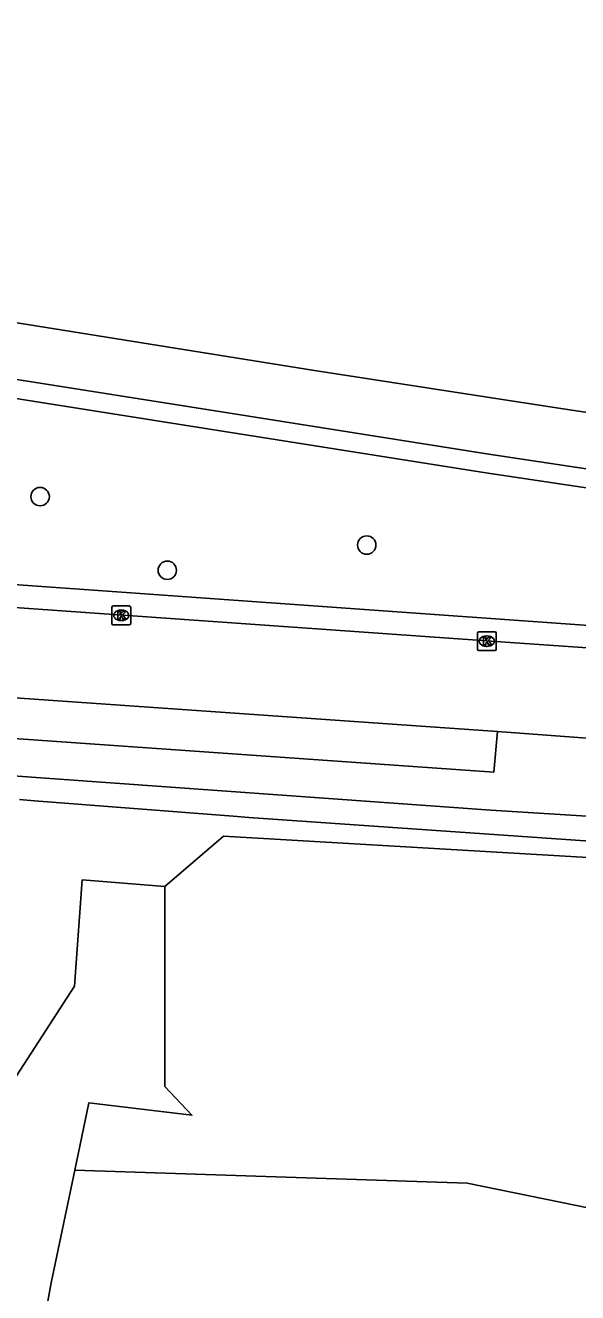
# Model space of a CAD drawing. Extents: x 160203 to 161526, y 379529 to 381797.
# Drawn here: x 161162.5 to 161191.9, y 381687.9 to 381755.3 of the extents above; entities that cross this region are included whole.
import ezdxf

# ---------------------------------------------------------------- set-up
doc = ezdxf.new("R2010")
doc.units = 0
for name, color, linetype in [('IMGEO_Berm_groen', 7, 'Continuous'), ('IMGEO_Boom', 7, 'Continuous'), ('IMGEO_Groenvoorziening', 7, 'Continuous'), ('IMGEO_Hek', 7, 'Continuous'), ('IMGEO_Kolk', 7, 'Continuous'), ('IMGEO_Loofbos', 7, 'Continuous'), ('IMGEO_Rijbaan_lokaal_open', 7, 'Continuous'), ('IMGEO_Rijbaan_regionaal_gesloten', 7, 'Continuous'), ('IMGEO_Voetpad_open', 7, 'Continuous')]:
    doc.layers.add(name, color=color, linetype=linetype)

msp = doc.modelspace()

# ---------------------------------------------------------------- linework, layer by layer
at = {"layer": 'IMGEO_Berm_groen'}
msp.add_lwpolyline([(161254.449, 381721.991), (161250.495, 381722.537), (161205.858, 381728.695), (161186.982, 381731.519), (161161.217, 381735.598), (161133.509, 381740.473), (161107.848, 381745.21), (161084.224, 381749.92), (161077.213, 381751.439), (161073.488, 381731.986), (161075.951, 381731.578), (161088.596, 381730.59), (161107.207, 381729.487), (161222.784, 381721.247), (161240.716, 381719.607), (161249.951, 381718.409), (161253.808, 381717.909)], dxfattribs=at)
at = {"layer": 'IMGEO_Boom'}
for centre in [(161163.289, 381730.255), (161180.654, 381727.681), (161170.05, 381726.34)]:
    msp.add_circle(centre, 0.489, dxfattribs=at)
at = {"layer": 'IMGEO_Groenvoorziening'}
msp.add_lwpolyline([(161162.185, 381714.149), (161162.996, 381714.085), (161173.544, 381713.256), (161174.384, 381713.197), (161201.701, 381711.297)], dxfattribs=at)
at = {"layer": 'IMGEO_Hek'}
for points in [[(161169.918, 381709.529), (161173.036, 381712.193), (161199.06, 381710.679), (161200.365, 381705.731)], [(161158.19, 381693.54), (161165.122, 381704.221), (161165.529, 381709.874)], [(161165.529, 381709.874), (161169.918, 381709.529)]]:
    msp.add_lwpolyline(points, dxfattribs=at)
at = {"layer": 'IMGEO_Kolk'}
for p, q in [((161167.102, 381723.516), (161167.102, 381724.368)), ((161167.177, 381724.442), (161168.029, 381724.442)), ((161167.59, 381724.222), (161167.615, 381724.222)), ((161168.103, 381724.368), (161168.103, 381723.516)), ((161167.613, 381723.662), (161167.588, 381723.662)), ((161168.029, 381723.442), (161167.177, 381723.442)), ((161186.537, 381722.144), (161186.537, 381722.996)), ((161186.612, 381723.07), (161187.464, 381723.07)), ((161187.025, 381722.85), (161187.05, 381722.85)), ((161187.538, 381722.996), (161187.538, 381722.144)), ((161187.048, 381722.29), (161187.023, 381722.29)), ((161187.464, 381722.07), (161186.612, 381722.07))]:
    msp.add_line(p, q, dxfattribs=at)
for points in [[(161167.102, 381723.516), (161167.102, 381724.368)], [(161167.177, 381724.442), (161168.029, 381724.442)], [(161168.103, 381724.368), (161168.103, 381723.516)], [(161167.423, 381724.142), (161167.546, 381724.142), (161167.546, 381723.991), (161167.676, 381724.142), (161167.84, 381724.142), (161167.694, 381723.991), (161167.847, 381723.742), (161167.695, 381723.742), (161167.61, 381723.906), (161167.546, 381723.839), (161167.546, 381723.742), (161167.423, 381723.742), (161167.423, 381724.142)], [(161168.029, 381723.442), (161167.177, 381723.442)], [(161186.537, 381722.144), (161186.537, 381722.996)], [(161186.612, 381723.07), (161187.464, 381723.07)], [(161187.538, 381722.996), (161187.538, 381722.144)], [(161186.858, 381722.77), (161186.981, 381722.77), (161186.981, 381722.619), (161187.111, 381722.77), (161187.275, 381722.77), (161187.129, 381722.619), (161187.282, 381722.37), (161187.13, 381722.37), (161187.045, 381722.534), (161186.981, 381722.467), (161186.981, 381722.37), (161186.858, 381722.37), (161186.858, 381722.77)], [(161187.464, 381722.07), (161186.612, 381722.07)]]:
    msp.add_lwpolyline(points, dxfattribs=at)
for centre, start, end in [((161167.179, 381724.366), 91.55205, 178.44795), ((161167.179, 381724.366), 91.55205, 178.44795), ((161168.027, 381724.366), 1.55205, 88.44795), ((161168.027, 381724.366), 1.55205, 88.44795), ((161167.179, 381723.518), 181.55205, 268.44795), ((161167.179, 381723.518), 181.55205, 268.44795), ((161168.027, 381723.518), 271.55205, 358.44795), ((161168.027, 381723.518), 271.55205, 358.44795), ((161186.614, 381722.994), 91.55205, 178.44795), ((161186.614, 381722.994), 91.55205, 178.44795), ((161187.462, 381722.994), 1.55205, 88.44795), ((161187.462, 381722.994), 1.55205, 88.44795), ((161186.614, 381722.146), 181.55205, 268.44795), ((161186.614, 381722.146), 181.55205, 268.44795), ((161187.462, 381722.146), 271.55205, 358.44795), ((161187.462, 381722.146), 271.55205, 358.44795)]:
    msp.add_arc(centre, 0.0765, start, end, dxfattribs=at)
for centre, major_axis, ratio, start_param, end_param in [((161167.589, 381723.942), (-0.387, 0.002), 0.722429, 4.712389, 7.853982), ((161167.614, 381723.942), (-0.39, 0.002), 0.717154, 1.570796, 4.712389), ((161187.024, 381722.57), (-0.387, 0.002), 0.722429, 4.712389, 7.853982), ((161187.049, 381722.57), (-0.39, 0.002), 0.717154, 1.570796, 4.712389)]:
    msp.add_ellipse(centre, major_axis=major_axis, ratio=ratio, start_param=start_param, end_param=end_param, dxfattribs=at)
at = {"layer": 'IMGEO_Loofbos'}
for points in [[(161201.692, 381698.515), (161201.957, 381698.597), (161200.365, 381705.731), (161199.06, 381710.679), (161173.036, 381712.193), (161169.918, 381709.529)], [(161169.918, 381709.529), (161165.529, 381709.874), (161165.122, 381704.221), (161158.19, 381693.54)], [(161165.127, 381694.448), (161165.875, 381698.017), (161171.355, 381697.357), (161169.918, 381698.883), (161169.918, 381709.529)], [(161160.939, 381615.268), (161148.755, 381616.686), (161156.278, 381649.658), (161162.382, 381680.295), (161163.869, 381688.444), (161165.127, 381694.448)], [(161165.127, 381694.448), (161185.987, 381693.743), (161196.663, 381691.576)]]:
    msp.add_lwpolyline(points, dxfattribs=at)
at = {"layer": 'IMGEO_Rijbaan_lokaal_open'}
for points in [[(161247.926, 381717.504), (161242.833, 381718.127), (161238.618, 381718.639), (161233.784, 381719.123), (161228.911, 381719.575), (161226.675, 381719.745), (161224.664, 381719.892), (161205.462, 381721.305), (161188.276, 381722.503), (161156.403, 381724.747)], [(161187.611, 381717.767), (161156.092, 381719.959)], [(161187.611, 381717.767), (161193.305, 381717.342)]]:
    msp.add_lwpolyline(points, dxfattribs=at)
at = {"layer": 'IMGEO_Rijbaan_regionaal_gesloten'}
for points in [[(161077.95, 381755.315), (161078.232, 381755.254), (161090.272, 381752.772), (161106.219, 381749.562), (161122.221, 381746.558), (161137.819, 381743.685), (161150.011, 381741.535), (161162.169, 381739.473), (161177.875, 381736.954), (161190.056, 381735.09), (161202.265, 381733.222), (161218.146, 381730.951), (161230.361, 381729.27), (161242.45, 381727.606), (161250.519, 381726.524), (161255.036, 381725.733)], [(161254.601, 381722.958), (161250.622, 381723.504), (161217.915, 381727.994), (161206.002, 381729.685), (161187.134, 381732.507), (161173.272, 381734.707), (161161.382, 381736.584), (161147.512, 381738.954), (161133.686, 381741.457), (161121.866, 381743.622), (161108.037, 381746.192), (161094.332, 381748.868), (161088.812, 381750), (161084.428, 381750.899), (161077.399, 381752.406)]]:
    msp.add_lwpolyline(points, dxfattribs=at)
at = {"layer": 'IMGEO_Voetpad_open'}
for points in [[(161101.715, 381723.775), (161101.543, 381721.613), (161152.806, 381718.024), (161187.41, 381715.607), (161187.611, 381717.767)], [(161201.701, 381711.297), (161201.496, 381712.648), (161199.676, 381712.783), (161198.31, 381712.885), (161187.249, 381713.58), (161152.715, 381716.063), (161099.425, 381719.798), (161099.391, 381719.295)]]:
    msp.add_lwpolyline(points, dxfattribs=at)

doc.saveas('drawing.dxf')
